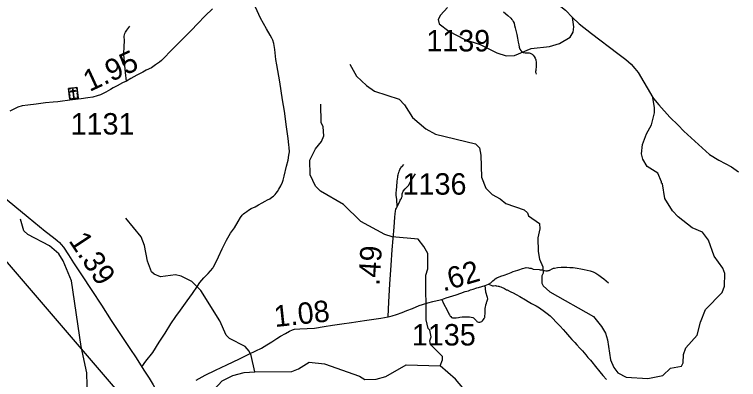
# Model space of a CAD drawing. Extents: x 2290615 to 2522933, y 819489 to 1012715.
# Drawn here: x 2456291 to 2473161, y 902206 to 910724 of the extents above; entities that cross this region are included whole.
import ezdxf

# ---------------------------------------------------------------- set-up
doc = ezdxf.new("R2010")
doc.units = 0
for name, color, linetype in [('Exist Cultural Cemetery CELL', 7, 'Continuous'), ('Exist Hydrographic Creek Single Shore', 7, 'Continuous'), ('Exist Hydrographic Misc Water Feature', 7, 'Continuous'), ('Exist Road Non-System Type 51', 7, 'Continuous'), ('Exist Road Primary NC Attributed', 7, 'Continuous'), ('Exist Road Primary NC Mileage Hundredths English Label', 7, 'Continuous'), ('Exist Road Secondary Mileage Hundredths English Label', 7, 'Continuous'), ('Exist Road Secondary Type 41 Attributed', 7, 'Continuous'), ('Exist Road Secondary Type 51 Attributed', 7, 'Continuous'), ('Exist Road Secondary Type 51 Number Label', 7, 'Continuous'), ('Exist Utilities Electrical Transmission Line', 7, 'Continuous')]:
    doc.layers.add(name, color=color, linetype=linetype)

msp = doc.modelspace()

# ---------------------------------------------------------------- linework, layer by layer
at = {"layer": 'Exist Cultural Cemetery CELL'}
for points in [[(2457548, 909000), (2457746, 909024), (2457777, 908772), (2457579, 908747)], [(2457553, 908957), (2457564, 908958), (2457561, 908990), (2457601, 908995), (2457599, 909006), (2457548, 909000)], [(2457621, 909009), (2457673, 909015), (2457674, 909004), (2457623, 908998)], [(2457660, 908984), (2457641, 908982), (2457666, 908781), (2457684, 908783)], [(2457751, 908981), (2457740, 908980), (2457736, 909012), (2457695, 909007), (2457694, 909018), (2457746, 909024)], [(2457562, 908883), (2457557, 908926), (2457568, 908928), (2457574, 908885)], [(2457570, 908817), (2457565, 908860), (2457576, 908861), (2457582, 908818)], [(2457612, 908751), (2457610, 908763), (2457589, 908760), (2457584, 908800), (2457573, 908799), (2457579, 908747)], [(2457597, 908937), (2457599, 908919), (2457716, 908933), (2457714, 908952)], [(2457744, 908768), (2457742, 908779), (2457764, 908782), (2457759, 908822), (2457770, 908823), (2457777, 908772)], [(2457748, 908907), (2457743, 908950), (2457754, 908952), (2457760, 908909)], [(2457756, 908842), (2457751, 908885), (2457762, 908886), (2457768, 908843)], [(2457635, 908766), (2457719, 908776), (2457720, 908765), (2457636, 908754)]]:
    msp.add_lwpolyline(points, close=True, dxfattribs=at)
at = {"layer": 'Exist Hydrographic Creek Single Shore'}
for points in [[(2465827, 913672), (2466026, 913190), (2466103, 913030), (2466236, 912877), (2466365, 912756), (2466798, 912329), (2466888, 912255), (2467030, 912137), (2467163, 912020), (2467433, 911771), (2467542, 911720), (2467660, 911669), (2467810, 911615), (2467962, 911551), (2468731, 911117), (2468843, 911046), (2468985, 910944), (2469126, 910820), (2469296, 910652)], [(2469296, 910652), (2469448, 910502), (2469737, 910281), (2470349, 909813), (2470539, 909674), (2470658, 909565), (2470749, 909463), (2470826, 909369), (2471166, 908788)], [(2464104, 909560), (2464259, 909287), (2464495, 909067), (2464681, 908937), (2465251, 908747), (2465377, 908614), (2465566, 908316), (2465878, 908057), (2466097, 907934), (2467034, 907707), (2467127, 907609), (2467154, 907442), (2467171, 906924), (2467275, 906669), (2467419, 906521), (2467604, 906423), (2467739, 906311), (2468166, 906167), (2468242, 906092), (2468268, 906027), (2468521, 905847), (2468531, 905722), (2468485, 905514), (2468490, 905195), (2468526, 905013), (2468604, 904833), (2468606, 904691), (2468582, 904622), (2468576, 904457), (2468611, 904389), (2468763, 904251), (2469780, 903676), (2469967, 903444), (2470062, 903287), (2470106, 903131), (2470180, 902664), (2470258, 902490), (2470351, 902366), (2470544, 902262), (2471045, 902227), (2471394, 902300), (2471575, 902469), (2471832, 902515), (2471873, 902599), (2471878, 902793), (2471934, 902943), (2472196, 903239), (2472274, 903548), (2472394, 903842), (2472780, 904238), (2472836, 904382), (2472840, 904681), (2472796, 904807), (2472591, 905087), (2472461, 905460), (2472324, 905641), (2472081, 905746), (2471752, 905999), (2471625, 906145), (2471445, 906426), (2471390, 906769), (2471365, 906784), (2471364, 906817), (2471278, 907017), (2471034, 907177), (2470931, 907344), (2470904, 907468), (2470927, 907687), (2471018, 907936), (2471134, 908151), (2471200, 908432), (2471200, 908548), (2471166, 908788)], [(2471166, 908788), (2471182, 908761), (2471304, 908612), (2471559, 908328), (2471758, 908139), (2471890, 907997), (2472483, 907454), (2472699, 907323), (2473000, 907171), (2473161, 907055)], [(2461893, 902384), (2462751, 902397), (2462908, 902459), (2463156, 902613), (2463515, 902576), (2464328, 902281), (2464454, 902207), (2464721, 902211), (2464945, 902273), (2465415, 902548), (2466207, 902528)], [(2467135, 901259), (2467127, 901292), (2467076, 901323), (2466972, 901588), (2466944, 901764), (2466570, 902215), (2466207, 902528)], [(2458033, 900355), (2458276, 900309), (2458575, 900358), (2458907, 900470), (2459138, 900591), (2459724, 900966), (2459882, 900969), (2460033, 900913), (2460085, 900906), (2460149, 900913), (2460194, 900936), (2460314, 901043), (2460540, 901495), (2460736, 901749), (2461130, 902173), (2461378, 902301), (2461643, 902371), (2461893, 902384)]]:
    msp.add_lwpolyline(points, dxfattribs=at)
at = {"layer": 'Exist Hydrographic Misc Water Feature'}
for points in [[(2466383, 910888), (2466220, 910710), (2466163, 910609), (2466188, 910502), (2466408, 910337), (2466787, 910136), (2467138, 910025), (2467533, 909831), (2467751, 909758), (2467942, 909769), (2468332, 909927), (2468756, 909977), (2468988, 910045), (2469236, 910190), (2469306, 910310), (2469322, 910434), (2469296, 910652)], [(2466207, 902528), (2466263, 902668), (2466262, 902744), (2465983, 903025), (2465965, 903106), (2465997, 903199), (2465969, 903356), (2465927, 903397), (2465882, 903598), (2465874, 904639), (2465922, 904788), (2465924, 905146), (2465830, 905313), (2465694, 905478), (2465093, 905536), (2464917, 905591), (2464362, 905890), (2463956, 906290), (2463418, 906600), (2463308, 906714), (2463179, 906978), (2463173, 907322), (2463302, 907590), (2463441, 907757), (2463497, 907894), (2463486, 908100), (2463434, 908199), (2463428, 908633)], [(2457648, 900467), (2457795, 900703), (2457994, 901772), (2457977, 902362), (2457842, 902977), (2457618, 904508), (2457427, 904979), (2457325, 905136), (2457105, 905324), (2456601, 905592), (2456508, 905674), (2456429, 905946)], [(2461893, 902384), (2461804, 902765), (2461760, 902865), (2461667, 902973), (2461297, 903164), (2461221, 903240), (2461074, 903572), (2460630, 904280), (2460426, 904494), (2460174, 904616), (2460041, 904646), (2459691, 904599), (2459549, 904662), (2459481, 904722), (2459394, 904968), (2459321, 905336), (2459243, 905533), (2458886, 905968)]]:
    msp.add_lwpolyline(points, dxfattribs=at)
at = {"layer": 'Exist Road Non-System Type 51'}
for points in [[(2459257, 902502), (2459353, 902636), (2459515, 902840), (2459664, 903074), (2459803, 903285), (2459934, 903509), (2460053, 903676), (2460158, 903826), (2460312, 904042), (2460436, 904212), (2460554, 904387), (2460611, 904467), (2460657, 904523), (2460706, 904580), (2460801, 904680), (2460909, 904801), (2460930, 904838), (2460979, 904933), (2461043, 905067), (2461128, 905255), (2461234, 905461), (2461326, 905620), (2461414, 905744), (2461501, 905893), (2461560, 905983), (2461594, 906040), (2461625, 906073), (2461656, 906096), (2461702, 906130), (2461746, 906158), (2461802, 906193), (2461895, 906239), (2461980, 906283), (2462060, 906329), (2462134, 906367), (2462188, 906395), (2462242, 906425), (2462289, 906458), (2462327, 906487), (2462363, 906520), (2462392, 906553), (2462417, 906595), (2462451, 906649), (2462497, 906729), (2462533, 906808), (2462551, 906857), (2462572, 906950), (2462626, 907182), (2462664, 907323), (2462685, 907437), (2462695, 907519), (2462690, 907617), (2462685, 907684), (2462664, 907833), (2462626, 908101), (2462585, 908466), (2462533, 908734), (2462474, 909151), (2462404, 909546), (2462381, 909673), (2462358, 909906), (2462335, 910045), (2462309, 910122), (2462289, 910168), (2462247, 910243), (2462165, 910387), (2462026, 910639), (2461908, 910894)], [(2458900, 909171), (2458878, 909372), (2458871, 909448), (2458856, 909615), (2458841, 909792), (2458849, 909990), (2458853, 910093), (2458854, 910142), (2458850, 910183), (2458849, 910199), (2458849, 910219), (2458853, 910250), (2458859, 910280), (2458879, 910312), (2458908, 910360), (2458980, 910451)], [(2465206, 906236), (2465200, 906413), (2465184, 906503), (2465182, 906551), (2465185, 906571), (2465194, 906619), (2465208, 906818), (2465207, 906824), (2465209, 906834), (2465215, 906878), (2465221, 906930), (2465223, 906942), (2465226, 906959), (2465233, 906981), (2465246, 907042), (2465251, 907052), (2465264, 907086), (2465273, 907107), (2465283, 907129), (2465294, 907144), (2465311, 907168), (2465321, 907179), (2465363, 907222)], [(2465206, 906236), (2465268, 906371), (2465280, 906393), (2465294, 906415), (2465307, 906429), (2465310, 906444), (2465321, 906477), (2465326, 906542), (2465346, 906604), (2465392, 906657), (2465478, 906742), (2465526, 906838), (2465634, 907006)], [(2467335, 904430), (2467389, 904465), (2467433, 904505), (2467465, 904533), (2467490, 904555), (2467533, 904581), (2467625, 904614), (2467704, 904643), (2467786, 904674), (2467862, 904705), (2467913, 904723), (2468020, 904755), (2468043, 904764), (2468124, 904794), (2468193, 904814), (2468213, 904817), (2468264, 904813), (2468292, 904806), (2468328, 904802), (2468376, 904782), (2468517, 904770), (2468538, 904769), (2468550, 904767), (2468576, 904762), (2468631, 904749), (2468669, 904740), (2468681, 904739), (2468697, 904739), (2468709, 904742), (2468727, 904746), (2468749, 904753), (2468755, 904756), (2468761, 904758), (2468765, 904760), (2468820, 904790), (2468851, 904802), (2468875, 904807), (2468947, 904817), (2469027, 904827), (2469101, 904830), (2469162, 904826), (2469234, 904823), (2469309, 904816), (2469399, 904806), (2469486, 904791), (2469565, 904773), (2469632, 904759), (2469707, 904742), (2469774, 904717), (2469836, 904688), (2469904, 904641), (2469966, 904597), (2470022, 904553), (2470078, 904506), (2470130, 904460)], [(2466249, 904077), (2466288, 903980), (2466369, 903821), (2466414, 903741), (2466427, 903714), (2466444, 903686), (2466455, 903673), (2466476, 903655), (2466494, 903648), (2466520, 903643), (2466544, 903642), (2466586, 903646), (2466638, 903650), (2466668, 903659), (2466723, 903666), (2466761, 903667), (2466829, 903672), (2466893, 903669), (2466934, 903662), (2466972, 903650), (2466987, 903642), (2467009, 903625), (2467045, 903583), (2467053, 903575), (2467066, 903562), (2467076, 903554), (2467101, 903547), (2467135, 903544), (2467178, 903558), (2467186, 903564), (2467199, 903579), (2467222, 903606), (2467237, 903629), (2467245, 903645), (2467248, 903657), (2467252, 903671), (2467253, 903687), (2467254, 903702), (2467257, 903732), (2467256, 903798), (2467258, 903864), (2467264, 903902), (2467271, 903932), (2467275, 903945), (2467289, 903989), (2467292, 904005), (2467294, 904019), (2467316, 904069), (2467319, 904090), (2467315, 904121), (2467276, 904245), (2467265, 904333), (2467261, 904402)], [(2468069, 904141), (2468195, 904066), (2468263, 904024), (2468336, 903983), (2468443, 903926), (2468522, 903876), (2468639, 903797), (2468706, 903747), (2468770, 903695), (2468836, 903629), (2468913, 903547), (2468946, 903512), (2469005, 903450), (2469078, 903370), (2469133, 903310), (2469221, 903205), (2469280, 903143), (2469344, 903071), (2469395, 903016), (2469465, 902938), (2469526, 902876), (2469600, 902786), (2469652, 902723), (2469712, 902656), (2469744, 902616), (2469829, 902511), (2469929, 902388), (2470000, 902299), (2470083, 902204)]]:
    msp.add_lwpolyline(points, dxfattribs=at)
at = {"layer": 'Exist Road Primary NC Attributed'}
msp.add_lwpolyline([(2455537, 906872), (2456609, 905994), (2457009, 905666), (2457200, 905516), (2457284, 905448), (2457337, 905403), (2457379, 905358), (2457430, 905292), (2457549, 905116), (2457669, 904927), (2457854, 904646), (2458096, 904284), (2458316, 903944), (2458543, 903580), (2458794, 903212), (2458982, 902932), (2459128, 902711), (2459304, 902427), (2459430, 902239), (2459525, 902083), (2459603, 901937), (2459692, 901782)], dxfattribs=at)
at = {"layer": 'Exist Road Secondary Type 41 Attributed'}
msp.add_lwpolyline([(2464994, 903672), (2465014, 904015), (2465039, 904430), (2465070, 904875), (2465093, 905233), (2465134, 905764), (2465155, 905995), (2465162, 906075), (2465167, 906134), (2465180, 906180), (2465191, 906205), (2465206, 906236)], dxfattribs=at)
at = {"layer": 'Exist Road Secondary Type 51 Attributed'}
for points in [[(2460903, 910856), (2460734, 910691), (2460558, 910506), (2460415, 910360), (2460282, 910224), (2460165, 910111), (2460068, 910005), (2459930, 909865), (2459779, 909715), (2459716, 909649), (2459667, 909613), (2459577, 909547), (2459480, 909477), (2459358, 909421), (2459282, 909380), (2459143, 909306), (2459005, 909232), (2458900, 909171), (2458807, 909128), (2458684, 909058), (2458593, 909010), (2458527, 908970), (2458419, 908907), (2458292, 908849), (2458216, 908822), (2458118, 908797), (2458003, 908775), (2457843, 908753), (2457640, 908731), (2457406, 908702), (2457302, 908687), (2457194, 908678), (2457010, 908661), (2456799, 908634), (2456604, 908607), (2456471, 908589), (2456369, 908559), (2456185, 908466)], [(2467682, 910781), (2467784, 910698), (2467859, 910636), (2467883, 910606), (2467893, 910587), (2467902, 910577), (2467912, 910556), (2467933, 910520), (2467945, 910469), (2467959, 910412), (2467973, 910351), (2467992, 910258), (2468011, 910173), (2468027, 910079), (2468042, 910012), (2468053, 909964), (2468060, 909939), (2468069, 909913), (2468091, 909882), (2468107, 909864), (2468125, 909849), (2468149, 909838), (2468189, 909830), (2468215, 909828), (2468243, 909827), (2468280, 909827), (2468303, 909821), (2468325, 909813), (2468354, 909795), (2468377, 909770), (2468401, 909740), (2468424, 909700), (2468437, 909663), (2468443, 909606), (2468447, 909569), (2468449, 909526), (2468448, 909487), (2468441, 909452), (2468435, 909416), (2468431, 909389), (2468431, 909374), (2468438, 909359), (2468449, 909334)], [(2464994, 903672), (2465088, 903692), (2465195, 903725), (2465326, 903771), (2465431, 903815), (2465565, 903866), (2465719, 903931), (2465794, 903958), (2465919, 903999), (2466036, 904028), (2466136, 904052), (2466249, 904077), (2466288, 904087), (2466314, 904100), (2466352, 904110), (2466429, 904135), (2466586, 904181), (2466693, 904218), (2466795, 904257), (2466869, 904278), (2466915, 904297), (2466978, 904316), (2467065, 904346), (2467103, 904356), (2467261, 904402), (2467335, 904430), (2467415, 904399), (2467429, 904395), (2467435, 904393), (2467453, 904392), (2467499, 904396), (2467515, 904395), (2467527, 904393), (2467561, 904387), (2467576, 904383), (2467592, 904378), (2467625, 904365), (2467706, 904330), (2467754, 904302), (2467768, 904295), (2467799, 904282), (2467813, 904275), (2467859, 904254), (2467907, 904228), (2467981, 904186), (2468069, 904141)], [(2460527, 902189), (2460736, 902309), (2460972, 902422), (2461236, 902549), (2461536, 902690), (2461750, 902794), (2461912, 902875), (2462046, 902941), (2462167, 903017), (2462286, 903087), (2462405, 903162), (2462493, 903217), (2462607, 903281), (2462697, 903334), (2462766, 903365), (2462819, 903380), (2462939, 903392), (2463278, 903407), (2463507, 903443), (2463697, 903473), (2463919, 903506), (2464145, 903538), (2464444, 903581), (2464830, 903639), (2464994, 903672)]]:
    msp.add_lwpolyline(points, dxfattribs=at)
at = {"layer": 'Exist Utilities Electrical Transmission Line'}
msp.add_lwpolyline([(2470068, 888423), (2469930, 888700), (2469840, 888859), (2469670, 889096), (2469516, 889291), (2469136, 889736), (2468894, 890021), (2468571, 890393), (2468206, 890815), (2467506, 891633), (2464186, 895528), (2453373, 908151), (2453349, 908176), (2452865, 908588), (2452600, 908816), (2451851, 909454), (2451374, 909857), (2451374, 909857), (2447270, 913382)], dxfattribs=at)

# ---------------------------------------------------------------- texts
at = {"layer": 'Exist Road Primary NC Mileage Hundredths English Label'}
msp.add_text('1.39', height=500, rotation=303.3933, dxfattribs=at).set_placement((2457541, 905446))
at = {"layer": 'Exist Road Secondary Mileage Hundredths English Label'}
for s, rotation, p in [('1.95', 24.7391, (2458039, 908913)), ('.49', 86.3238, (2464795, 904387)), ('.62', 16.4443, (2466282, 904256)), ('1.08', 6.0472, (2462361, 903429))]:
    msp.add_text(s, height=500, rotation=rotation, dxfattribs=at).set_placement(p)
at = {"layer": 'Exist Road Secondary Type 51 Number Label'}
for s, p in [('1139', (2465887, 909861)), ('1136', (2465335, 906519)), ('1135', (2465551, 903000))]:
    msp.add_text(s, height=500, rotation=360, dxfattribs=at).set_placement(p)
msp.add_text('1131', height=500, dxfattribs=at).set_placement((2457599, 907922))

doc.saveas('drawing.dxf')
